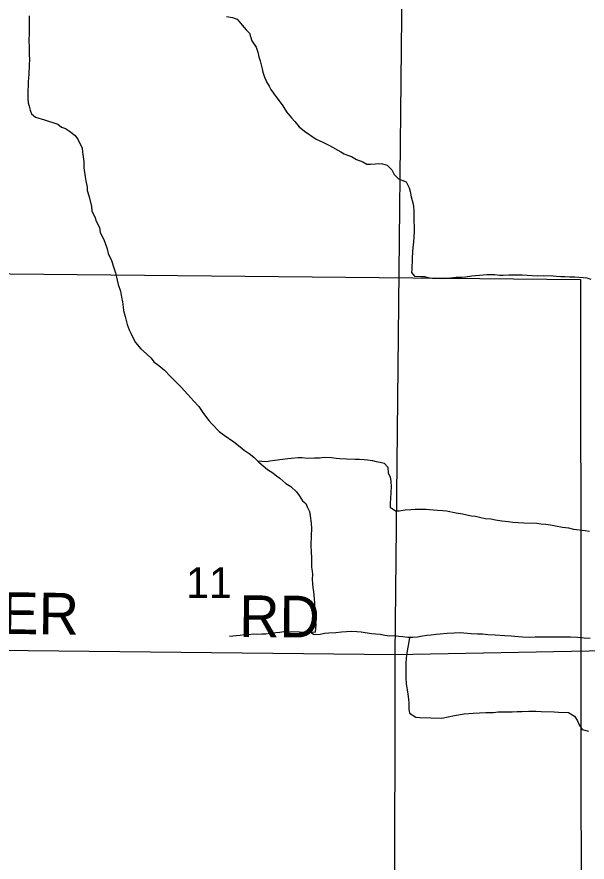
# Model space of a CAD drawing. Extents: x 0 to 34, y 0 to 22.
# Drawn here: x 5.357 to 5.746, y 14.576 to 15.153 of the extents above; entities that cross this region are included whole.
import ezdxf

# ---------------------------------------------------------------- set-up
doc = ezdxf.new("R2010")
doc.units = 0
for name, color, linetype in [('GM_X_Corporation', 7, 'Continuous'), ('GM_X_Minor_River', 7, 'Continuous'), ('GM_X_Section_Text', 7, 'Continuous'), ('GM_X_Township_Road', 7, 'Continuous'), ('GM_X_Township_Road_Text', 7, 'Continuous')]:
    doc.layers.add(name, color=color, linetype=linetype)

msp = doc.modelspace()

# ---------------------------------------------------------------- linework, layer by layer
at = {"layer": 'GM_X_Corporation'}
msp.add_lwpolyline([(5.23798, 14.97858), (5.74097, 14.97364), (5.74155, 14.47285), (5.23138, 14.47865)], close=True, dxfattribs=at)
at = {"layer": 'GM_X_Minor_River'}
for points in [[(5.36532, 15.15332), (5.36523, 15.148), (5.36532, 15.14192), (5.36522, 15.13641), (5.36534, 15.13222), (5.3653, 15.12994), (5.36544, 15.12652), (5.36558, 15.12367), (5.36533, 15.12006), (5.36521, 15.11341), (5.36498, 15.11114), (5.36475, 15.10829), (5.3647, 15.10563), (5.36446, 15.10259), (5.36437, 15.09708), (5.3647, 15.09404), (5.36523, 15.09175), (5.36594, 15.08907), (5.36685, 15.08659), (5.36966, 15.08426), (5.37571, 15.08244), (5.38477, 15.07943), (5.3874, 15.07749), (5.39004, 15.07649), (5.39286, 15.07473), (5.39661, 15.07181), (5.39884, 15.06892), (5.40141, 15.06318), (5.40174, 15.06051), (5.40258, 15.05404), (5.4027, 15.04985), (5.40354, 15.04357), (5.40388, 15.0409), (5.40475, 15.03652), (5.4049, 15.03423), (5.40616, 15.03003), (5.40776, 15.02335), (5.40809, 15.02049), (5.41029, 15.01571), (5.41101, 15.01341), (5.41321, 15.009), (5.41373, 15.00576), (5.4163, 15.00078), (5.41848, 14.99447), (5.41918, 14.99123), (5.42138, 14.98663), (5.42283, 14.98223), (5.42409, 14.97822), (5.42533, 14.97307), (5.42604, 14.9702), (5.42748, 14.96562), (5.42818, 14.96161), (5.42888, 14.95837), (5.42939, 14.95475), (5.42973, 14.95246)], [(5.49981, 15.15305), (5.50379, 15.15222), (5.507, 15.15102), (5.51054, 15.14697), (5.51315, 15.14388), (5.51539, 15.14156), (5.51701, 15.1364), (5.51997, 15.13198), (5.52125, 15.12873), (5.52195, 15.12549), (5.52266, 15.12262), (5.52409, 15.11728), (5.52462, 15.11499), (5.52553, 15.11231), (5.52698, 15.10848), (5.52883, 15.10541), (5.53012, 15.10311), (5.53179, 15.10061), (5.53346, 15.0983), (5.53569, 15.09541), (5.5381, 15.09195), (5.54069, 15.08791), (5.54404, 15.08386), (5.54647, 15.08135), (5.54926, 15.07769), (5.55301, 15.07477), (5.56089, 15.06931), (5.56598, 15.06694), (5.56994, 15.06497), (5.57765, 15.06066), (5.57991, 15.05929), (5.58237, 15.05848), (5.58501, 15.05749), (5.58839, 15.05534), (5.59273, 15.05374), (5.59556, 15.05236), (5.59784, 15.05232), (5.60126, 15.05245), (5.60373, 15.0526), (5.6062, 15.05255), (5.60941, 15.05155), (5.6124, 15.04846), (5.61406, 15.0452), (5.61705, 15.04229), (5.61931, 15.0413), (5.62233, 15.0403), (5.62435, 15.03608), (5.62507, 15.0336), (5.62577, 15.02998), (5.62684, 15.02597), (5.62718, 15.02368), (5.6275, 15.02045), (5.62746, 15.01779), (5.62756, 15.01284), (5.62771, 15.01018)], [(5.62771, 15.01018), (5.62764, 15.00619), (5.62739, 15.00278), (5.62714, 14.99917), (5.62689, 14.99575), (5.62639, 14.98854), (5.62634, 14.98569), (5.62611, 14.98304), (5.62607, 14.98076), (5.62584, 14.97829), (5.62789, 14.97597), (5.63225, 14.97571), (5.63472, 14.97566), (5.63699, 14.97505), (5.64021, 14.97443), (5.64705, 14.97431), (5.64933, 14.97446), (5.65256, 14.97478), (5.65637, 14.97528), (5.66017, 14.97522), (5.66264, 14.97536), (5.66702, 14.97605), (5.6695, 14.97638), (5.67216, 14.97653), (5.67711, 14.97701), (5.68261, 14.97691), (5.68584, 14.97667), (5.68831, 14.97662), (5.6923, 14.97674), (5.69477, 14.97689), (5.69895, 14.97682), (5.70123, 14.97678), (5.70806, 14.97628), (5.71205, 14.97621), (5.71566, 14.97633), (5.7225, 14.97621), (5.72477, 14.97598), (5.72762, 14.97574), (5.73028, 14.9757), (5.73388, 14.97544), (5.7373, 14.97538), (5.73996, 14.97515), (5.7428, 14.97491), (5.74546, 14.97467), (5.7481, 14.97386)], [(5.42973, 14.95246), (5.4308, 14.94827), (5.43223, 14.94292), (5.4335, 14.93929), (5.4346, 14.93699), (5.43607, 14.93411), (5.43791, 14.93066), (5.44145, 14.92642), (5.44519, 14.92293), (5.44837, 14.92002), (5.45023, 14.91752), (5.4536, 14.91499), (5.45754, 14.91169), (5.46164, 14.90744), (5.46482, 14.90434), (5.46893, 14.90009), (5.4734, 14.89526), (5.4775, 14.89063), (5.48105, 14.88695), (5.4842, 14.88215), (5.48773, 14.87753), (5.48997, 14.87502), (5.49482, 14.86999), (5.4982, 14.86746), (5.50477, 14.86297), (5.50908, 14.85948), (5.51189, 14.85734), (5.51527, 14.855), (5.51846, 14.85247), (5.52182, 14.84899), (5.52782, 14.84414), (5.53139, 14.8418), (5.53382, 14.83966), (5.53607, 14.8381), (5.54019, 14.83461), (5.54358, 14.83246), (5.5475, 14.82878), (5.54936, 14.82628), (5.55158, 14.82263), (5.55383, 14.82088), (5.55474, 14.81858), (5.55639, 14.81532), (5.55691, 14.81246), (5.55759, 14.80751), (5.55772, 14.8039), (5.55744, 14.79877), (5.55734, 14.7925), (5.55744, 14.78756), (5.55776, 14.78413), (5.55771, 14.78091), (5.55784, 14.77748), (5.55817, 14.77482), (5.55832, 14.77234), (5.55827, 14.7693), (5.55841, 14.76607), (5.55874, 14.7634), (5.55908, 14.76093), (5.55922, 14.75827), (5.55956, 14.75579), (5.55971, 14.75313), (5.55986, 14.75084), (5.56001, 14.74856), (5.56014, 14.74495), (5.56044, 14.74057), (5.56059, 14.73791), (5.56055, 14.73563), (5.56032, 14.73316)], [(5.52098, 14.84986), (5.52108, 14.84996), (5.52392, 14.84972), (5.52715, 14.84947), (5.52944, 14.85), (5.53267, 14.85032), (5.538, 14.85099), (5.54162, 14.8515), (5.5439, 14.85184), (5.54866, 14.85213), (5.55132, 14.85228), (5.55473, 14.85184), (5.55986, 14.85194), (5.5631, 14.85207), (5.56633, 14.85239), (5.57127, 14.85212), (5.57449, 14.85187), (5.57715, 14.85163), (5.58151, 14.85137), (5.58758, 14.85107), (5.59043, 14.85102), (5.59366, 14.85077), (5.59593, 14.85054), (5.59935, 14.85011), (5.6018, 14.84949), (5.60446, 14.84907), (5.6073, 14.84845), (5.60972, 14.84555), (5.61003, 14.84156), (5.61132, 14.83906), (5.61183, 14.83582), (5.61196, 14.83221), (5.61171, 14.82861), (5.61163, 14.82405), (5.6114, 14.82139), (5.61134, 14.81835), (5.61491, 14.81582), (5.61738, 14.81577), (5.62157, 14.81646), (5.62538, 14.81677), (5.62842, 14.81691), (5.63184, 14.81704), (5.63583, 14.81697), (5.6381, 14.81674), (5.6436, 14.81626), (5.64721, 14.81601), (5.64968, 14.81578), (5.6563, 14.81452), (5.66066, 14.81387), (5.6635, 14.81325), (5.66672, 14.81244), (5.66956, 14.8122), (5.67221, 14.81158), (5.676, 14.81075), (5.67998, 14.8103), (5.6832, 14.80968), (5.68755, 14.80903), (5.69192, 14.80857), (5.69495, 14.80814), (5.69855, 14.80789), (5.70254, 14.80763), (5.71127, 14.80748), (5.71412, 14.80705), (5.71753, 14.8068), (5.72056, 14.80636), (5.72397, 14.80554), (5.7287, 14.8047), (5.73288, 14.80425), (5.73628, 14.80343), (5.74424, 14.80253), (5.74728, 14.80209)], [(5.50196, 14.73035), (5.50635, 14.73083), (5.50902, 14.73115), (5.51206, 14.73147), (5.51473, 14.7316), (5.51816, 14.7319), (5.52082, 14.73185), (5.52386, 14.73197), (5.52671, 14.7321), (5.52957, 14.73242), (5.53338, 14.73291), (5.53624, 14.73323), (5.53891, 14.73355), (5.56032, 14.73316)], [(5.55696, 14.73322), (5.55959, 14.73158), (5.56359, 14.73187), (5.56664, 14.73238), (5.5695, 14.7327), (5.57426, 14.73298), (5.57807, 14.73346), (5.58168, 14.73358), (5.5853, 14.73388), (5.58872, 14.73361), (5.59156, 14.73336), (5.5944, 14.73292), (5.59876, 14.73226), (5.60142, 14.73201), (5.60445, 14.73175), (5.60767, 14.73111), (5.61089, 14.73067), (5.61413, 14.73079), (5.61735, 14.73034), (5.62001, 14.73009), (5.62342, 14.72964), (5.62684, 14.72975), (5.62989, 14.72988), (5.63332, 14.73056), (5.63638, 14.73107), (5.63923, 14.7312), (5.64266, 14.73169), (5.64552, 14.73201), (5.65028, 14.73248), (5.65504, 14.73276), (5.65904, 14.73286), (5.66663, 14.73232), (5.6708, 14.73204), (5.67422, 14.73196), (5.67782, 14.7315), (5.68296, 14.73139), (5.68941, 14.73087), (5.69377, 14.73059), (5.6989, 14.7301), (5.70155, 14.72985), (5.70649, 14.72975), (5.71011, 14.73005), (5.71334, 14.72998), (5.71676, 14.7299), (5.71942, 14.73004), (5.72417, 14.72993), (5.72798, 14.73004), (5.73425, 14.72991), (5.739, 14.72961), (5.74355, 14.72933), (5.74754, 14.72905)], [(5.62499, 14.72969), (5.62455, 14.72942), (5.62411, 14.72658), (5.62346, 14.72279), (5.62259, 14.71768), (5.6221, 14.71217), (5.62194, 14.70495), (5.62207, 14.70191), (5.62236, 14.69791), (5.62284, 14.69372), (5.62335, 14.69085), (5.62385, 14.68742), (5.62398, 14.68476), (5.62409, 14.68095), (5.62441, 14.6779), (5.62891, 14.67515), (5.63156, 14.6749), (5.64658, 14.67457), (5.65078, 14.67543), (5.65517, 14.67629), (5.66184, 14.67748), (5.66794, 14.67792), (5.67212, 14.67802), (5.6765, 14.6783), (5.67916, 14.67844), (5.68182, 14.67838), (5.68487, 14.67869), (5.69058, 14.67876), (5.69438, 14.67887), (5.69799, 14.67898), (5.70123, 14.6791), (5.70579, 14.67919), (5.71055, 14.67928), (5.71415, 14.67901), (5.72308, 14.67882), (5.72612, 14.67856), (5.73277, 14.67842), (5.7369, 14.67586), (5.73892, 14.67277), (5.74019, 14.66989), (5.74222, 14.66681), (5.74656, 14.66557)]]:
    msp.add_lwpolyline(points, dxfattribs=at)
at = {"layer": 'GM_X_Township_Road'}
for p, q in [((5.61476, 14.71793), (6.03754, 14.72602)), ((5.10712, 14.72343), (5.61476, 14.71793))]:
    msp.add_line(p, q, dxfattribs=at)
msp.add_lwpolyline([(5.61443, 14.32365), (5.61428, 14.34317), (5.61476, 14.71793), (5.62144, 15.34871)], dxfattribs=at)

# ---------------------------------------------------------------- texts
at = {"layer": 'GM_X_Section_Text'}
msp.add_text('11', height=0.020928, rotation=0.00001, dxfattribs=at).set_placement((5.47225, 14.75639))
at = {"layer": 'GM_X_Township_Road_Text'}
for s, rotation, p in [('YETTER', 359.2813, (5.24926, 14.73322)), ('RD', 359.50634, (5.50839, 14.72989))]:
    msp.add_text(s, height=0.028409, rotation=rotation, dxfattribs=at).set_placement(p)

doc.saveas('drawing.dxf')
